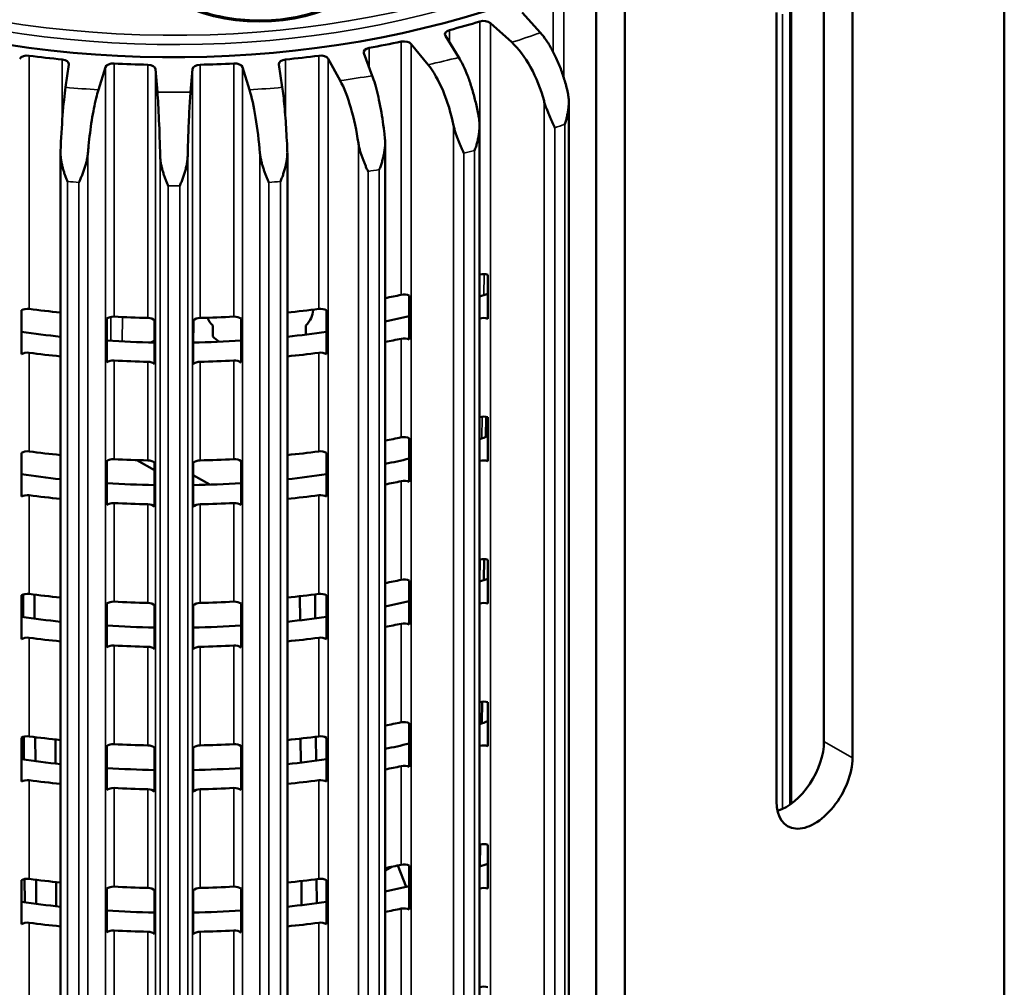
# Model space of a CAD drawing. Header units: millimetres. Extents: x 38 to 2514, y 38 to 1622.
# Tile 295 of 310: x 1676 to 1750, y 1299 to 1371. Entities that reach past the tile are written whole.
import ezdxf

# ---------------------------------------------------------------- set-up
doc = ezdxf.new("R2010")
doc.units = ezdxf.units.MM
doc.header["$LTSCALE"] = 7.692308
doc.layers.add('Visible (ISO)', color=7, linetype='Continuous', lineweight=50)
doc.layers.add('Visible Narrow (ISO)', color=7, linetype='Continuous', lineweight=35)

msp = doc.modelspace()

# ---------------------------------------------------------------- linework, layer by layer
at = {"layer": 'Visible (ISO)'}
for p, q in [((1749.7049, 1421.5106), (1749.7049, 1278.6237)), ((1719.2993, 1406.4054), (1719.2993, 1263.5185)), ((1721.4207, 1405.1807), (1721.4207, 1262.2938)), ((1736.2699, 1317.4073), (1736.2699, 1376.195)), ((1738.3912, 1316.1825), (1738.3912, 1374.9703)), ((1733.8337, 1373.0522), (1733.8337, 1312.7663)), ((1715.1448, 1370.1914), (1713.7893, 1371.7071)), ((1732.7344, 1371.7043), (1732.7344, 1312.9165)), ((1711.4094, 1370.9138), (1713.0052, 1369.4782)), ((1709.0591, 1368.3547), (1708.0578, 1369.9595)), ((1705.5189, 1369.3524), (1706.7765, 1367.8088)), ((1702.6101, 1366.9923), (1701.9803, 1368.6588)), ((1680.0055, 1367.8273), (1679.7578, 1366.1275)), ((1682.2073, 1365.9413), (1682.7301, 1367.6202)), ((1692.9361, 1367.6202), (1693.4588, 1365.9413)), ((1695.9084, 1366.1275), (1695.6607, 1367.8273)), ((1699.3258, 1368.2482), (1700.2237, 1366.6231)), ((1686.459, 1367.4791), (1686.5977, 1365.7752)), ((1689.0684, 1365.7752), (1689.2071, 1367.4791)), ((1717.2522, 1365.0214), (1717.2522, 1270.3133)), ((1710.6018, 1363.2473), (1710.6018, 1239.591)), ((1703.5721, 1361.9663), (1703.5721, 1238.1792)), ((1679.3828, 1361.2334), (1679.3828, 1237.3093)), ((1696.2834, 1361.2373), (1696.2834, 1237.3093)), ((1688.697, 1359.9982), (1688.697, 1359.9981)), ((1711.2222, 1352.1595), (1711.2222, 1348.8935)), ((1711.2112, 1350.7425), (1711.2222, 1351.5556)), ((1705.3575, 1350.6112), (1705.3575, 1347.3452)), ((1676.4733, 1346.2522), (1676.4733, 1349.5182)), ((1698.197, 1349.5655), (1698.197, 1349.5364)), ((1699.1929, 1349.5182), (1699.1929, 1346.2522)), ((1682.8322, 1345.6331), (1682.8322, 1348.8991)), ((1686.3894, 1348.7645), (1686.3894, 1345.4985)), ((1689.2768, 1345.4985), (1689.2768, 1348.7645)), ((1689.2805, 1348.7684), (1689.5177, 1348.9054)), ((1689.2975, 1348.7783), (1689.2975, 1348.0667)), ((1692.8339, 1348.8991), (1692.8339, 1345.6331)), ((1690.7329, 1347.5652), (1690.7329, 1348.3817)), ((1697.6611, 1348.3817), (1697.6611, 1347.7094)), ((1711.066, 1340.0795), (1711.0864, 1341.5813)), ((1711.2222, 1341.545), (1711.2222, 1338.279)), ((1705.3575, 1339.9968), (1705.3575, 1336.7308)), ((1676.4733, 1335.6378), (1676.4733, 1338.9037)), ((1682.8322, 1335.0187), (1682.8322, 1338.2846)), ((1686.3894, 1337.5991), (1685.0789, 1338.3558)), ((1692.8339, 1338.2846), (1692.8339, 1335.0187)), ((1699.1929, 1338.9037), (1699.1929, 1335.6378)), ((1686.3894, 1338.15), (1686.3894, 1334.884)), ((1689.2768, 1334.884), (1689.2768, 1338.15)), ((1690.5125, 1336.533), (1689.2768, 1337.2464)), ((1710.9208, 1329.4169), (1710.9421, 1330.9824)), ((1711.2222, 1330.9305), (1711.2222, 1327.6646)), ((1705.3575, 1329.3823), (1705.3575, 1326.1163)), ((1676.4733, 1325.0233), (1676.4733, 1328.2893)), ((1676.6032, 1326.6686), (1676.5943, 1328.3468)), ((1677.455, 1326.5511), (1677.4455, 1328.3396)), ((1697.2287, 1326.4277), (1697.2192, 1328.2204)), ((1698.3628, 1326.5713), (1698.3534, 1328.3563)), ((1699.1929, 1328.2893), (1699.1929, 1325.0233)), ((1682.8322, 1324.4042), (1682.8322, 1327.6702)), ((1686.3894, 1327.5356), (1686.3894, 1324.2696)), ((1689.2768, 1324.2696), (1689.2768, 1327.5356)), ((1692.8339, 1327.6702), (1692.8339, 1324.4042)), ((1710.7756, 1318.7547), (1710.7975, 1320.3631)), ((1711.2222, 1320.3161), (1711.2222, 1317.0501)), ((1705.3575, 1318.7679), (1705.3575, 1315.5019)), ((1676.4733, 1314.4089), (1676.4733, 1317.6748)), ((1676.6596, 1316.0461), (1676.6506, 1317.7503)), ((1677.5114, 1315.9293), (1677.5019, 1317.7181)), ((1698.4191, 1315.9645), (1698.4097, 1317.749)), ((1699.1929, 1317.6748), (1699.1929, 1314.4089)), ((1678.9988, 1317.5457), (1679.0083, 1315.7474)), ((1682.8322, 1313.7897), (1682.8322, 1317.0557)), ((1686.3894, 1316.9211), (1686.3894, 1313.6551)), ((1689.2768, 1313.6551), (1689.2768, 1316.9211)), ((1692.8339, 1317.0557), (1692.8339, 1313.7897)), ((1697.285, 1315.82), (1697.2755, 1317.6124)), ((1710.6305, 1308.0929), (1710.6526, 1309.7222)), ((1711.2222, 1309.7016), (1711.2222, 1306.4356)), ((1705.1427, 1306.5745), (1704.52, 1308.1587)), ((1705.3575, 1308.1534), (1705.3575, 1304.8874)), ((1704.0392, 1308.0598), (1703.5721, 1307.7868)), ((1676.4733, 1303.7944), (1676.4733, 1307.0604)), ((1676.716, 1305.4236), (1676.7068, 1307.1496)), ((1677.5677, 1305.3074), (1677.5582, 1307.0966)), ((1679.0552, 1306.9253), (1679.0647, 1305.1267)), ((1697.3413, 1305.2123), (1697.3318, 1307.0043)), ((1698.4754, 1305.3576), (1698.4659, 1307.1418)), ((1699.1929, 1307.0604), (1699.1929, 1303.7944)), ((1682.8322, 1303.1753), (1682.8322, 1306.4413)), ((1686.3894, 1306.3067), (1686.3894, 1303.0407)), ((1689.2768, 1303.0407), (1689.2768, 1306.3067)), ((1692.8339, 1306.4413), (1692.8339, 1303.1753))]:
    msp.add_line(p, q, dxfattribs=at)
for centre, major_axis, ratio, start_param, end_param in [((1687.8331, 1396.0767), (-48, 0), 0.5773503, 5.2095771, 8.5688883), ((1687.8331, 1396.0767), (49, 0), 0.5773503, 5.1448843, 5.1961916), ((1710.9045, 1370.7267), (0.6, 0), 0.5773503, 0.5705605, 2.0545989), ((1708.6223, 1370.0769), (-0.6, 0), 0.5773503, 5.1448843, 6.6289226), ((1702.5665, 1368.7327), (-0.6, 0), 0.5773503, 5.0139846, 6.4980229), ((1687.8331, 1396.0767), (49, 0), 0.5773503, 5.0139846, 5.0652919), ((1704.976, 1369.2049), (0.6, 0), 0.5773503, 0.4396608, 1.9236992), ((1713.0038, 1365.3944), (-1.7447, 4.6925), 0.4413756, 4.4911469, 5.5826327), ((1676.9119, 1368.1429), (-0.6, 0), 0.5773503, 4.4903858, 5.9744242), ((1687.8331, 1396.0767), (49, 0), 0.5773503, 4.4903858, 4.5416931), ((1687.8331, 1396.0767), (49, 0), 0.5773503, 4.8830849, 4.9343922), ((1698.7542, 1368.1429), (0.6, 0), 0.5773503, 0.3087611, 1.7927995), ((1679.4076, 1367.8563), (0.6, 0), 0.5773503, 6.1992474, 7.6832858), ((1683.3206, 1367.5589), (-0.6, 0), 0.5773503, 4.6212855, 6.1053239), ((1687.8331, 1396.0767), (49, 0), 0.5773503, 4.6212855, 4.6725928), ((1685.8597, 1367.4628), (0.6, 0), 0.5773503, 0.0469617, 1.5310001), ((1689.8064, 1367.4628), (-0.6, 0), 0.5773503, 4.7521852, 6.2362236), ((1687.8331, 1396.0767), (49, 0), 0.5773503, 4.7521852, 4.8034925), ((1692.3456, 1367.5589), (0.6, 0), 0.5773503, 0.1778614, 1.6618998), ((1696.2585, 1367.8563), (-0.6, 0), 0.5773503, 4.8830849, 6.3671233), ((1706.7754, 1363.7251), (-1.3158, 4.83), 0.3478785, 4.5268676, 5.6183533), ((1679.758, 1362.0439), (0.2435, 4.9996), 0.0685395, 0.6183485, 1.7098343), ((1700.2229, 1362.5394), (-0.9091, 4.9225), 0.2483898, 4.5518573, 5.6433431), ((1686.5976, 1361.6916), (-0.1361, 5.0037), 0.0383732, 4.5745018, 5.6659876), ((1693.4584, 1361.8577), (-0.5181, 4.9787), 0.1446257, 4.5674601, 5.6589459), ((1687.8331, 1377.2156), (49, 0), 0.5773503, 5.1956492, 5.1961916), ((1710.9045, 1351.8656), (0.6, 0), 0.5773503, 1.0126474, 2.0545989), ((1687.8331, 1377.2156), (49, 0), 0.5773503, 5.0393904, 5.0652919), ((1704.976, 1350.3438), (0.6, 0), 0.5773503, 0.8817477, 1.9236992), ((1687.8331, 1373.9497), (-46.5, 0), 0.5773503, 2.0824854, 2.0978539), ((1676.9119, 1349.2819), (-0.6, 0), 0.5773503, 4.4903858, 5.5323373), ((1687.8331, 1377.2156), (49, 0), 0.5773503, 4.4903858, 4.5390679), ((1687.8331, 1377.2156), (49, 0), 0.5773503, 4.8857101, 4.9343922), ((1694.197, 1349.5364), (4, 0), 0.5773503, 5.7595865, 6.2831853), ((1698.7542, 1349.2819), (0.6, 0), 0.5773503, 0.750848, 1.7927995), ((1683.3206, 1348.6978), (-0.6, 0), 0.5773503, 4.6212855, 5.663237), ((1687.8331, 1377.2156), (49, 0), 0.5773503, 4.6212855, 4.6725928), ((1685.8597, 1348.6017), (0.6, 0), 0.5773503, 0.4890486, 1.5310001), ((1689.8064, 1348.6017), (-0.6, 0), 0.5773503, 4.7521852, 5.7941367), ((1687.8331, 1377.2156), (49, 0), 0.5773503, 4.7521852, 4.8034925), ((1694.197, 1349.5364), (-4, 0), 0.5773503, 0.251356, 0.5235988), ((1692.3456, 1348.6978), (0.6, 0), 0.5773503, 0.6199483, 1.6618998), ((1687.8331, 1373.9497), (-46.5, 0), 0.5773503, 1.9160909, 1.9572098), ((1687.8331, 1373.9497), (49, 0), 0.5773503, 5.1956492, 5.1961916), ((1710.9045, 1348.5996), (0.6, 0), 0.5773503, 1.0126474, 2.0545989), ((1687.8331, 1373.9497), (-46.5, 0), 0.5773503, 1.3240019, 1.3880545), ((1684.2975, 1348.0667), (5, 0), 0.5773503, 6.1920181, 6.2831853), ((1687.8331, 1373.9497), (-46.5, 0), 0.5773503, 1.7535381, 1.8175907), ((1687.8331, 1373.9497), (-46.5, 0), 0.5773503, 1.4630432, 1.539744), ((1687.8331, 1373.9497), (-46.5, 0), 0.5773503, 1.6018487, 1.6785495), ((1694.197, 1348.7199), (4, 0), 0.5773503, 3.6651914, 3.8747704), ((1687.8331, 1373.9497), (49, 0), 0.5773503, 5.0393904, 5.0652919), ((1704.976, 1347.0779), (0.6, 0), 0.5773503, 0.8817477, 1.9236992), ((1676.9119, 1346.0159), (-0.6, 0), 0.5773503, 4.4903858, 5.5323373), ((1687.8331, 1373.9497), (49, 0), 0.5773503, 4.4903858, 4.5390679), ((1687.8331, 1373.9497), (49, 0), 0.5773503, 4.8857101, 4.9343922), ((1698.7542, 1346.0159), (0.6, 0), 0.5773503, 0.750848, 1.7927995), ((1683.3206, 1345.4318), (-0.6, 0), 0.5773503, 4.6212855, 5.663237), ((1687.8331, 1373.9497), (49, 0), 0.5773503, 4.6212855, 4.6725928), ((1685.8597, 1345.3358), (0.6, 0), 0.5773503, 0.4890486, 1.5310001), ((1689.8064, 1345.3358), (-0.6, 0), 0.5773503, 4.7521852, 5.7941367), ((1687.8331, 1373.9497), (49, 0), 0.5773503, 4.7521852, 4.8034925), ((1692.3456, 1345.4318), (0.6, 0), 0.5773503, 0.6199483, 1.6618998), ((1687.8331, 1366.6012), (49, 0), 0.5773503, 5.1956492, 5.1961916), ((1710.9045, 1341.2512), (0.6, 0), 0.5773503, 1.0126474, 2.0545989), ((1687.8331, 1366.6012), (49, 0), 0.5773503, 5.0393904, 5.0652919), ((1704.976, 1339.7294), (0.6, 0), 0.5773503, 0.8817477, 1.9236992), ((1687.8331, 1363.3352), (46.5, 0), 0.5773503, 5.2240781, 5.2394465), ((1676.9119, 1338.6674), (-0.6, 0), 0.5773503, 4.4903858, 5.5323373), ((1687.8331, 1366.6012), (49, 0), 0.5773503, 4.4903858, 4.5390679), ((1687.8331, 1366.6012), (49, 0), 0.5773503, 4.8857101, 4.9343922), ((1698.7542, 1338.6674), (0.6, 0), 0.5773503, 0.750848, 1.7927995), ((1683.3206, 1338.0834), (-0.6, 0), 0.5773503, 4.6212855, 5.663237), ((1687.8331, 1366.6012), (49, 0), 0.5773503, 4.6212855, 4.6725928), ((1685.8597, 1337.9873), (0.6, 0), 0.5773503, 0.4890486, 1.5310001), ((1689.8064, 1337.9873), (-0.6, 0), 0.5773503, 4.7521852, 5.7941367), ((1687.8331, 1366.6012), (49, 0), 0.5773503, 4.7521852, 4.8034925), ((1692.3456, 1338.0834), (0.6, 0), 0.5773503, 0.6199483, 1.6618998), ((1687.8331, 1363.3352), (46.5, 0), 0.5773503, 5.0576835, 5.0988024), ((1687.8331, 1363.3352), (49, 0), 0.5773503, 5.1956492, 5.1961916), ((1710.9045, 1337.9852), (0.6, 0), 0.5773503, 1.0126474, 2.0545989), ((1687.8331, 1363.3352), (46.5, 0), 0.5773503, 4.4655946, 4.5296472), ((1687.8331, 1363.3352), (46.5, 0), 0.5773503, 4.8951308, 4.9591834), ((1687.8331, 1363.3352), (49, 0), 0.5773503, 5.0393904, 5.0652919), ((1704.976, 1336.4634), (0.6, 0), 0.5773503, 0.8817477, 1.9236992), ((1687.8331, 1363.3352), (46.5, 0), 0.5773503, 4.6046358, 4.6813366), ((1687.8331, 1363.3352), (46.5, 0), 0.5773503, 4.7434413, 4.8201421), ((1676.9119, 1335.4014), (-0.6, 0), 0.5773503, 4.4903858, 5.5323373), ((1687.8331, 1363.3352), (49, 0), 0.5773503, 4.4903858, 4.5390679), ((1687.8331, 1363.3352), (49, 0), 0.5773503, 4.8857101, 4.9343922), ((1698.7542, 1335.4014), (0.6, 0), 0.5773503, 0.750848, 1.7927995), ((1683.3206, 1334.8174), (-0.6, 0), 0.5773503, 4.6212855, 5.663237), ((1687.8331, 1363.3352), (49, 0), 0.5773503, 4.6212855, 4.6725928), ((1685.8597, 1334.7213), (0.6, 0), 0.5773503, 0.4890486, 1.5310001), ((1689.8064, 1334.7213), (-0.6, 0), 0.5773503, 4.7521852, 5.7941367), ((1687.8331, 1363.3352), (49, 0), 0.5773503, 4.7521852, 4.8034925), ((1692.3456, 1334.8174), (0.6, 0), 0.5773503, 0.6199483, 1.6618998), ((1687.8331, 1355.9867), (49, 0), 0.5773503, 5.1956492, 5.1961916), ((1710.9045, 1330.6367), (0.6, 0), 0.5773503, 1.0126474, 2.0545989), ((1687.8331, 1355.9867), (49, 0), 0.5773503, 5.0393904, 5.0652919), ((1704.976, 1329.1149), (0.6, 0), 0.5773503, 0.8817477, 1.9236992), ((1687.8331, 1352.7207), (46.5, 0), 0.5773503, 5.2240781, 5.2394465), ((1676.9119, 1328.053), (-0.6, 0), 0.5773503, 4.4903858, 5.5323373), ((1687.8331, 1355.9867), (49, 0), 0.5773503, 4.4903858, 4.5390679), ((1687.8331, 1355.9867), (49, 0), 0.5773503, 4.8857101, 4.9343922), ((1698.7542, 1328.053), (0.6, 0), 0.5773503, 0.750848, 1.7927995), ((1683.3206, 1327.4689), (-0.6, 0), 0.5773503, 4.6212855, 5.663237), ((1687.8331, 1355.9867), (49, 0), 0.5773503, 4.6212855, 4.6725928), ((1685.8597, 1327.3728), (0.6, 0), 0.5773503, 0.4890486, 1.5310001), ((1689.8064, 1327.3728), (-0.6, 0), 0.5773503, 4.7521852, 5.7941367), ((1687.8331, 1355.9867), (49, 0), 0.5773503, 4.7521852, 4.8034925), ((1692.3456, 1327.4689), (0.6, 0), 0.5773503, 0.6199483, 1.6618998), ((1687.8331, 1352.7207), (46.5, 0), 0.5773503, 5.0576835, 5.0988024), ((1687.8331, 1352.7207), (49, 0), 0.5773503, 5.1956492, 5.1961916), ((1710.9045, 1327.3707), (0.6, 0), 0.5773503, 1.0126474, 2.0545989), ((1687.8331, 1352.7207), (46.5, 0), 0.5773503, 4.4655946, 4.5296472), ((1687.8331, 1352.7207), (46.5, 0), 0.5773503, 4.8951308, 4.9591834), ((1687.8331, 1352.7207), (46.5, 0), 0.5773503, 4.6046358, 4.6813366), ((1687.8331, 1352.7207), (46.5, 0), 0.5773503, 4.7434413, 4.8201421), ((1687.8331, 1352.7207), (49, 0), 0.5773503, 5.0393904, 5.0652919), ((1704.976, 1325.849), (0.6, 0), 0.5773503, 0.8817477, 1.9236992), ((1676.9119, 1324.787), (-0.6, 0), 0.5773503, 4.4903858, 5.5323373), ((1687.8331, 1352.7207), (49, 0), 0.5773503, 4.4903858, 4.5390679), ((1687.8331, 1352.7207), (49, 0), 0.5773503, 4.8857101, 4.9343922), ((1698.7542, 1324.787), (0.6, 0), 0.5773503, 0.750848, 1.7927995), ((1683.3206, 1324.2029), (-0.6, 0), 0.5773503, 4.6212855, 5.663237), ((1687.8331, 1352.7207), (49, 0), 0.5773503, 4.6212855, 4.6725928), ((1685.8597, 1324.1068), (0.6, 0), 0.5773503, 0.4890486, 1.5310001), ((1689.8064, 1324.1068), (-0.6, 0), 0.5773503, 4.7521852, 5.7941367), ((1687.8331, 1352.7207), (49, 0), 0.5773503, 4.7521852, 4.8034925), ((1692.3456, 1324.2029), (0.6, 0), 0.5773503, 0.6199483, 1.6618998), ((1687.8331, 1345.3723), (49, 0), 0.5773503, 5.1956492, 5.1961916), ((1710.9045, 1320.0223), (0.6, 0), 0.5773503, 1.0126474, 2.0545989), ((1687.8331, 1345.3723), (49, 0), 0.5773503, 5.0393904, 5.0652919), ((1704.976, 1318.5005), (0.6, 0), 0.5773503, 0.8817477, 1.9236992), ((1687.8331, 1342.1063), (46.5, 0), 0.5773503, 5.2240781, 5.2394465), ((1676.9119, 1317.4385), (-0.6, 0), 0.5773503, 4.4903858, 5.5323373), ((1687.8331, 1345.3723), (49, 0), 0.5773503, 4.4903858, 4.5390679), ((1687.8331, 1345.3723), (49, 0), 0.5773503, 4.8857101, 4.9343922), ((1698.7542, 1317.4385), (0.6, 0), 0.5773503, 0.750848, 1.7927995), ((1683.3206, 1316.8545), (-0.6, 0), 0.5773503, 4.6212855, 5.663237), ((1687.8331, 1345.3723), (49, 0), 0.5773503, 4.6212855, 4.6725928), ((1685.8597, 1316.7584), (0.6, 0), 0.5773503, 0.4890486, 1.5310001), ((1689.8064, 1316.7584), (-0.6, 0), 0.5773503, 4.7521852, 5.7941367), ((1687.8331, 1345.3723), (49, 0), 0.5773503, 4.7521852, 4.8034925), ((1692.3456, 1316.8545), (0.6, 0), 0.5773503, 0.6199483, 1.6618998), ((1687.8331, 1342.1063), (46.5, 0), 0.5773503, 5.0576835, 5.0988024), ((1687.8331, 1342.1063), (49, 0), 0.5773503, 5.1956492, 5.1961916), ((1710.9045, 1316.7563), (0.6, 0), 0.5773503, 1.0126474, 2.0545989), ((1733.4415, 1315.7743), (-2, -3.4641), 0.5773503, 0.5589899, 2.3561945), ((1735.5628, 1314.5495), (-2, -3.4641), 0.5773503, 5.4977871, 8.6393798), ((1687.8331, 1342.1063), (46.5, 0), 0.5773503, 4.4655946, 4.5296472), ((1687.8331, 1342.1063), (46.5, 0), 0.5773503, 4.8951308, 4.9591834), ((1687.8331, 1342.1063), (49, 0), 0.5773503, 5.0393904, 5.0652919), ((1704.976, 1315.2345), (0.6, 0), 0.5773503, 0.8817477, 1.9236992), ((1687.8331, 1342.1063), (46.5, 0), 0.5773503, 4.6046358, 4.6813366), ((1687.8331, 1342.1063), (46.5, 0), 0.5773503, 4.7434413, 4.8201421), ((1676.9119, 1314.1725), (-0.6, 0), 0.5773503, 4.4903858, 5.5323373), ((1687.8331, 1342.1063), (49, 0), 0.5773503, 4.4903858, 4.5390679), ((1687.8331, 1342.1063), (49, 0), 0.5773503, 4.8857101, 4.9343922), ((1698.7542, 1314.1725), (0.6, 0), 0.5773503, 0.750848, 1.7927995), ((1683.3206, 1313.5885), (-0.6, 0), 0.5773503, 4.6212855, 5.663237), ((1687.8331, 1342.1063), (49, 0), 0.5773503, 4.6212855, 4.6725928), ((1685.8597, 1313.4924), (0.6, 0), 0.5773503, 0.4890486, 1.5310001), ((1689.8064, 1313.4924), (-0.6, 0), 0.5773503, 4.7521852, 5.7941367), ((1687.8331, 1342.1063), (49, 0), 0.5773503, 4.7521852, 4.8034925), ((1692.3456, 1313.5885), (0.6, 0), 0.5773503, 0.6199483, 1.6618998), ((1687.8331, 1334.7578), (49, 0), 0.5773503, 5.1956492, 5.1961916), ((1710.9045, 1309.4078), (0.6, 0), 0.5773503, 1.0126474, 2.0545989), ((1687.8331, 1334.7578), (49, 0), 0.5773503, 5.0393904, 5.0652919), ((1704.976, 1307.886), (0.6, 0), 0.5773503, 0.8817477, 1.9236992), ((1687.8331, 1331.4918), (46.5, 0), 0.5773503, 5.2240781, 5.2394465), ((1676.9119, 1306.824), (-0.6, 0), 0.5773503, 4.4903858, 5.5323373), ((1687.8331, 1334.7578), (49, 0), 0.5773503, 4.4903858, 4.5390679), ((1687.8331, 1334.7578), (49, 0), 0.5773503, 4.8857101, 4.9343922), ((1698.7542, 1306.824), (0.6, 0), 0.5773503, 0.750848, 1.7927995), ((1687.8331, 1331.4918), (46.5, 0), 0.5773503, 5.0576835, 5.0988024), ((1683.3206, 1306.24), (-0.6, 0), 0.5773503, 4.6212855, 5.663237), ((1687.8331, 1334.7578), (49, 0), 0.5773503, 4.6212855, 4.6725928), ((1685.8597, 1306.1439), (0.6, 0), 0.5773503, 0.4890486, 1.5310001), ((1689.8064, 1306.1439), (-0.6, 0), 0.5773503, 4.7521852, 5.7941367), ((1687.8331, 1334.7578), (49, 0), 0.5773503, 4.7521852, 4.8034925), ((1692.3456, 1306.24), (0.6, 0), 0.5773503, 0.6199483, 1.6618998), ((1687.8331, 1331.4918), (49, 0), 0.5773503, 5.1956492, 5.1961916), ((1710.9045, 1306.1418), (0.6, 0), 0.5773503, 1.0126474, 2.0545989), ((1687.8331, 1331.4918), (46.5, 0), 0.5773503, 4.4655946, 4.5296472), ((1687.8331, 1331.4918), (46.5, 0), 0.5773503, 4.8951308, 4.9591834), ((1687.8331, 1331.4918), (46.5, 0), 0.5773503, 4.6046358, 4.6813366), ((1687.8331, 1331.4918), (46.5, 0), 0.5773503, 4.7434413, 4.8201421), ((1687.8331, 1331.4918), (49, 0), 0.5773503, 5.0393904, 5.0652919), ((1704.976, 1304.62), (0.6, 0), 0.5773503, 0.8817477, 1.9236992), ((1676.9119, 1303.5581), (-0.6, 0), 0.5773503, 4.4903858, 5.5323373), ((1687.8331, 1331.4918), (49, 0), 0.5773503, 4.4903858, 4.5390679), ((1687.8331, 1331.4918), (49, 0), 0.5773503, 4.8857101, 4.9343922), ((1698.7542, 1303.5581), (0.6, 0), 0.5773503, 0.750848, 1.7927995), ((1683.3206, 1302.974), (-0.6, 0), 0.5773503, 4.6212855, 5.663237), ((1687.8331, 1331.4918), (49, 0), 0.5773503, 4.6212855, 4.6725928), ((1685.8597, 1302.8779), (0.6, 0), 0.5773503, 0.4890486, 1.5310001), ((1689.8064, 1302.8779), (-0.6, 0), 0.5773503, 4.7521852, 5.7941367), ((1687.8331, 1331.4918), (49, 0), 0.5773503, 4.7521852, 4.8034925), ((1692.3456, 1302.974), (0.6, 0), 0.5773503, 0.6199483, 1.6618998), ((1687.8331, 1324.1434), (49, 0), 0.5773503, 5.1956492, 5.1961916), ((1710.9045, 1298.7933), (0.6, 0), 0.5773503, 1.0126474, 2.0545989)]:
    msp.add_ellipse(centre, major_axis=major_axis, ratio=ratio, start_param=start_param, end_param=end_param, dxfattribs=at)
for points, knots in [([(1685.9303, 1375.5866), (1685.9467, 1375.0759), (1686.1239, 1374.5598), (1686.7872, 1373.6112), (1687.2358, 1373.1796), (1688.3526, 1372.4233), (1689.0106, 1372.0956), (1690.4836, 1371.5684), (1691.2986, 1371.3694), (1693.0043, 1371.1241), (1693.8952, 1371.0787), (1695.658, 1371.1484), (1696.5297, 1371.2636), (1698.1598, 1371.6408), (1698.9183, 1371.9023), (1700.2424, 1372.5371), (1700.8085, 1372.9097), (1701.7019, 1373.7184), (1702.0267, 1374.1535), (1702.3748, 1374.9221), (1702.4532, 1375.2548), (1702.4638, 1375.5866)], [3.16011, 3.16011, 3.16011, 3.16011, 3.5252418, 3.5252418, 3.8475593, 3.8475593, 4.1575037, 4.1575037, 4.4683009, 4.4683009, 4.7807277, 4.7807277, 5.0935534, 5.0935534, 5.4053768, 5.4053768, 5.7153912, 5.7153912, 6.0274855, 6.0274855, 6.264668, 6.264668, 6.264668, 6.264668]), ([(1715.1448, 1370.1914), (1715.2868, 1370.0326), (1715.4419, 1369.8343), (1715.7457, 1369.3873), (1715.8943, 1369.1386), (1716.1566, 1368.6523), (1716.2944, 1368.3699), (1716.5516, 1367.7769), (1716.6711, 1367.4661), (1716.8716, 1366.8855), (1716.9712, 1366.5621), (1717.1041, 1366.0599), (1717.1471, 1365.8817), (1717.1854, 1365.7086)], [-0.74133438, -0.74133438, -0.74133438, -0.74133438, -0.64848029, -0.64848029, -0.5556262, -0.5556262, -0.46290193, -0.46290193, -0.37017765, -0.37017765, -0.27758415, -0.27758415, -0.22681307, -0.22681307, -0.22681307, -0.22681307]), ([(1709.0591, 1368.3547), (1709.164, 1368.1865), (1709.2785, 1367.978), (1709.5029, 1367.5111), (1709.6127, 1367.2526), (1709.8064, 1366.749), (1709.9082, 1366.4576), (1710.0982, 1365.8476), (1710.1864, 1365.529), (1710.3346, 1364.9351), (1710.4081, 1364.6052), (1710.5063, 1364.0942), (1710.538, 1363.9132), (1710.5663, 1363.7376)], [-0.74133438, -0.74133438, -0.74133438, -0.74133438, -0.64848029, -0.64848029, -0.5556262, -0.5556262, -0.46290193, -0.46290193, -0.37017765, -0.37017765, -0.27758415, -0.27758415, -0.22681307, -0.22681307, -0.22681307, -0.22681307]), ([(1702.6101, 1366.9923), (1702.6761, 1366.8177), (1702.7482, 1366.6021), (1702.8893, 1366.1213), (1702.9584, 1365.856), (1703.0803, 1365.3405), (1703.1443, 1365.0428), (1703.2638, 1364.4211), (1703.3193, 1364.0971), (1703.4125, 1363.4941), (1703.4588, 1363.1596), (1703.5206, 1362.6426), (1703.5405, 1362.4596), (1703.5583, 1362.2823)], [-0.74133438, -0.74133438, -0.74133438, -0.74133438, -0.64848029, -0.64848029, -0.5556262, -0.5556262, -0.46290193, -0.46290193, -0.37017765, -0.37017765, -0.27758415, -0.27758415, -0.22681307, -0.22681307, -0.22681307, -0.22681307]), ([(1695.9084, 1366.1275), (1695.9343, 1365.9494), (1695.9626, 1365.73), (1696.0182, 1365.2418), (1696.0453, 1364.9729), (1696.0932, 1364.451), (1696.1184, 1364.1499), (1696.1654, 1363.5219), (1696.1873, 1363.1949), (1696.2239, 1362.587), (1696.2421, 1362.2501), (1696.2664, 1361.7298), (1696.2742, 1361.5458), (1696.2812, 1361.3675)], [-0.74133438, -0.74133438, -0.74133438, -0.74133438, -0.64848029, -0.64848029, -0.5556262, -0.5556262, -0.46290193, -0.46290193, -0.37017765, -0.37017765, -0.27758415, -0.27758415, -0.22681307, -0.22681307, -0.22681307, -0.22681307]), ([(1682.2073, 1365.9413), (1682.1526, 1365.7654), (1682.0928, 1365.5484), (1681.9756, 1365.0649), (1681.9183, 1364.7983), (1681.8172, 1364.2804), (1681.764, 1363.9814), (1681.6648, 1363.3574), (1681.6188, 1363.0323), (1681.5414, 1362.4275), (1681.503, 1362.0921), (1681.4518, 1361.5738), (1681.4352, 1361.3905), (1681.4204, 1361.2128)], [-0.74133438, -0.74133438, -0.74133438, -0.74133438, -0.64848029, -0.64848029, -0.5556262, -0.5556262, -0.46290193, -0.46290193, -0.37017765, -0.37017765, -0.27758415, -0.27758415, -0.22681307, -0.22681307, -0.22681307, -0.22681307]), ([(1689.0684, 1365.7752), (1689.0539, 1365.5967), (1689.038, 1365.3768), (1689.0069, 1364.8876), (1688.9917, 1364.6183), (1688.9649, 1364.0956), (1688.9508, 1363.7941), (1688.9245, 1363.1652), (1688.9122, 1362.8379), (1688.8917, 1362.2295), (1688.8815, 1361.8922), (1688.8679, 1361.3715), (1688.8635, 1361.1874), (1688.8596, 1361.009)], [-0.74133438, -0.74133438, -0.74133438, -0.74133438, -0.64848029, -0.64848029, -0.5556262, -0.5556262, -0.46290193, -0.46290193, -0.37017765, -0.37017765, -0.27758415, -0.27758415, -0.22681307, -0.22681307, -0.22681307, -0.22681307])]:
    msp.add_open_spline(points, degree=3, knots=knots, dxfattribs=at)
for points in [[(1717.1854, 1365.7086), (1717.2134, 1365.5816), (1717.2477, 1365.3302), (1717.2566, 1364.9761), (1717.2359, 1364.6349), (1717.1931, 1364.3062), (1717.1298, 1363.9857), (1717.0602, 1363.6747), (1716.9887, 1363.4704), (1716.9561, 1363.3697)], [(1716.2084, 1363.1204), (1716.1794, 1363.1888), (1716.1066, 1363.3203), (1716.0205, 1363.5432), (1715.9182, 1363.7684), (1715.8153, 1364.004), (1715.7108, 1364.2485), (1715.606, 1364.5088), (1715.503, 1364.7904), (1715.4369, 1365.0034), (1715.4074, 1365.116)], [(1709.4379, 1361.2291), (1709.4071, 1361.2998), (1709.3305, 1361.4368), (1709.2424, 1361.6664), (1709.1396, 1361.8994), (1709.0386, 1362.1427), (1708.9384, 1362.3949), (1708.8409, 1362.6629), (1708.7484, 1362.9519), (1708.6928, 1363.1694), (1708.6695, 1363.284)], [(1710.5663, 1363.7376), (1710.587, 1363.6087), (1710.6072, 1363.3553), (1710.5974, 1363.0012), (1710.5601, 1362.6622), (1710.503, 1362.3373), (1710.4273, 1362.022), (1710.3481, 1361.7167), (1710.2705, 1361.518), (1710.2356, 1361.4199)], [(1702.2978, 1359.8642), (1702.2656, 1359.9372), (1702.1866, 1360.0802), (1702.098, 1360.3164), (1701.9964, 1360.5571), (1701.8991, 1360.808), (1701.8049, 1361.0675), (1701.7163, 1361.3426), (1701.6361, 1361.6381), (1701.5918, 1361.8594), (1701.5752, 1361.9755)], [(1703.5583, 1362.2823), (1703.5713, 1362.1521), (1703.577, 1361.8977), (1703.5487, 1361.5451), (1703.4955, 1361.2095), (1703.425, 1360.8894), (1703.3381, 1360.5803), (1703.2508, 1360.2813), (1703.1683, 1360.0887), (1703.1318, 1359.9932)], [(1679.9, 1359.1141), (1679.8673, 1359.1946), (1679.7892, 1359.3556), (1679.708, 1359.6113), (1679.6204, 1359.8737), (1679.5435, 1360.1446), (1679.4767, 1360.4226), (1679.4229, 1360.714), (1679.3867, 1361.0229), (1679.3803, 1361.2501), (1679.3849, 1361.3675)], [(1681.4204, 1361.2128), (1681.4096, 1361.0824), (1681.3721, 1360.8316), (1681.2924, 1360.4914), (1681.1978, 1360.1728), (1681.0953, 1359.8726), (1680.9846, 1359.5862), (1680.8823, 1359.3089), (1680.7939, 1359.1359), (1680.756, 1359.049)], [(1687.4014, 1358.7975), (1687.3683, 1358.8755), (1687.2885, 1359.0306), (1687.2034, 1359.28), (1687.1095, 1359.5356), (1687.0243, 1359.8003), (1686.947, 1360.0729), (1686.8804, 1360.3597), (1686.8285, 1360.6653), (1686.8091, 1360.8914), (1686.8065, 1361.009)], [(1688.8596, 1361.009), (1688.8568, 1360.8781), (1688.8333, 1360.625), (1688.7697, 1360.2794), (1688.6876, 1359.9541), (1688.5943, 1359.6464), (1688.4898, 1359.3519), (1688.3908, 1359.067), (1688.3029, 1358.8873), (1688.2648, 1358.7975)], [(1694.9101, 1359.049), (1694.8772, 1359.1245), (1694.7971, 1359.2735), (1694.7095, 1359.5164), (1694.6109, 1359.7647), (1694.5189, 1360.0227), (1694.4324, 1360.2891), (1694.3541, 1360.5704), (1694.2875, 1360.8715), (1694.2554, 1361.0957), (1694.2457, 1361.2128)], [(1696.2812, 1361.3675), (1696.2864, 1361.2367), (1696.2774, 1360.9824), (1696.2311, 1360.6326), (1696.1628, 1360.3016), (1696.0802, 1359.9873), (1695.9837, 1359.6851), (1695.8897, 1359.393), (1695.8038, 1359.2067), (1695.7661, 1359.1141)]]:
    msp.add_open_spline(points, degree=3, dxfattribs=at)
at = {"layer": 'Visible Narrow (ISO)'}
for p, q in [((1716.0921, 1372.9652), (1716.0921, 1368.7697)), ((1716.8965, 1372.9058), (1716.8965, 1366.7948)), ((1733.712, 1371.9833), (1733.7122, 1312.6796)), ((1733.1864, 1371.5878), (1733.1866, 1312.3744)), ((1710.6254, 1371.0333), (1710.6254, 1352.1723)), ((1711.4094, 1370.9138), (1711.4094, 1244.6834)), ((1708.3708, 1369.4578), (1708.3708, 1370.3914)), ((1702.3882, 1367.5794), (1702.3882, 1369.0635)), ((1704.7686, 1369.53), (1704.7686, 1350.6689)), ((1705.5189, 1369.3524), (1705.5189, 1243.122)), ((1677.0441, 1349.6198), (1677.0441, 1368.4808)), ((1698.6221, 1368.4808), (1698.6221, 1349.6198)), ((1679.5095, 1368.1977), (1679.5095, 1363.6352)), ((1682.7301, 1241.3898), (1682.7301, 1367.6202)), ((1683.3752, 1349.0428), (1683.3752, 1367.9039)), ((1685.8836, 1367.809), (1685.8836, 1348.9479)), ((1689.7826, 1348.9479), (1689.7826, 1367.809)), ((1692.291, 1367.9039), (1692.291, 1349.0428)), ((1692.9361, 1367.6202), (1692.9361, 1241.3898)), ((1696.1566, 1363.6351), (1696.1566, 1368.1977)), ((1699.3258, 1368.2482), (1699.3258, 1242.0178)), ((1686.459, 1367.4791), (1686.459, 1241.2487)), ((1689.2071, 1241.2487), (1689.2071, 1367.4791)), ((1715.4074, 1365.116), (1715.4074, 1241.0867)), ((1708.6695, 1363.284), (1708.6695, 1239.2548)), ((1716.0921, 1363.3653), (1716.0921, 1363.3651)), ((1716.2081, 1363.1207), (1716.2084, 1240.9725)), ((1716.8965, 1363.3506), (1716.8965, 1363.3495)), ((1716.9559, 1363.3699), (1716.9561, 1269.3011)), ((1701.5752, 1361.9755), (1701.5752, 1237.9463)), ((1681.4204, 1361.2128), (1681.4204, 1237.1836)), ((1686.8065, 1361.009), (1686.8065, 1236.9798)), ((1688.8596, 1361.009), (1688.8596, 1236.9798)), ((1694.2457, 1361.2128), (1694.2457, 1237.1836)), ((1709.4377, 1361.2294), (1709.4379, 1239.0812)), ((1710.2354, 1361.4201), (1710.2356, 1239.272)), ((1702.2976, 1359.8645), (1702.2978, 1237.7163)), ((1702.3882, 1359.8778), (1702.3882, 1359.8788)), ((1703.1316, 1359.9935), (1703.1318, 1237.8453)), ((1679.9001, 1359.1144), (1679.9, 1236.9662)), ((1680.7561, 1359.0493), (1680.756, 1236.9011)), ((1687.4014, 1358.7978), (1687.4014, 1236.6496)), ((1688.2648, 1358.7978), (1688.2648, 1236.6496)), ((1694.91, 1359.0493), (1694.9101, 1236.9011)), ((1695.7661, 1359.1144), (1695.7661, 1236.9662)), ((1710.9225, 1350.6464), (1710.9438, 1352.2113)), ((1683.14, 1349.0282), (1683.1262, 1347.2408)), ((1683.9882, 1349.0127), (1683.9742, 1347.1955)), ((1710.6254, 1348.9063), (1710.6254, 1341.5578)), ((1686.0984, 1347.1216), (1686.3894, 1347.2895)), ((1704.7686, 1347.4029), (1704.7686, 1340.0545)), ((1677.0441, 1339.0053), (1677.0441, 1346.3538)), ((1698.6221, 1346.3538), (1698.6221, 1339.0053)), ((1683.3752, 1338.4283), (1683.3752, 1345.7768)), ((1685.8836, 1345.6819), (1685.8836, 1338.3334)), ((1689.7826, 1338.3334), (1689.7826, 1345.6819)), ((1692.291, 1345.7768), (1692.291, 1338.4283)), ((1710.7773, 1339.9842), (1710.7992, 1341.5922)), ((1710.6254, 1338.2918), (1710.6254, 1330.9434)), ((1704.7686, 1336.7885), (1704.7686, 1329.44)), ((1677.0441, 1328.3909), (1677.0441, 1335.7393)), ((1698.6221, 1335.7393), (1698.6221, 1328.3909)), ((1683.3752, 1327.8139), (1683.3752, 1335.1624)), ((1685.8836, 1335.0674), (1685.8836, 1327.719)), ((1689.7826, 1327.719), (1689.7826, 1335.0674)), ((1692.291, 1335.1624), (1692.291, 1327.8139)), ((1710.6321, 1329.3224), (1710.6543, 1330.9516)), ((1710.6254, 1327.6774), (1710.6254, 1320.3289)), ((1704.7686, 1326.174), (1704.7686, 1318.8255)), ((1677.0441, 1317.7764), (1677.0441, 1325.1249)), ((1698.6221, 1325.1249), (1698.6221, 1317.7764)), ((1683.3752, 1317.1994), (1683.3752, 1324.5479)), ((1685.8836, 1324.453), (1685.8836, 1317.1045)), ((1689.7826, 1317.1045), (1689.7826, 1324.453)), ((1692.291, 1324.5479), (1692.291, 1317.1994)), ((1710.6254, 1317.0629), (1710.6254, 1309.7145)), ((1738.3912, 1316.1825), (1736.2699, 1317.4073)), ((1704.7686, 1315.5596), (1704.7686, 1308.2111)), ((1677.0441, 1307.1619), (1677.0441, 1314.5104)), ((1698.6221, 1314.5104), (1698.6221, 1307.1619)), ((1683.3752, 1306.585), (1683.3752, 1313.9335)), ((1685.8836, 1313.8385), (1685.8836, 1306.4901)), ((1689.7826, 1306.4901), (1689.7826, 1313.8385)), ((1692.291, 1313.9335), (1692.291, 1306.585)), ((1710.6254, 1306.4485), (1710.6254, 1299.1)), ((1704.7686, 1304.9451), (1704.7686, 1297.5966)), ((1677.0441, 1296.5475), (1677.0441, 1303.896)), ((1698.6221, 1303.896), (1698.6221, 1296.5475)), ((1683.3752, 1295.9705), (1683.3752, 1303.319)), ((1685.8836, 1303.2241), (1685.8836, 1295.8756)), ((1689.7826, 1295.8756), (1689.7826, 1303.2241)), ((1692.291, 1303.319), (1692.291, 1295.9705))]:
    msp.add_line(p, q, dxfattribs=at)
for centre, major_axis, start_param, end_param in [((1687.8331, 1396.8932), (-46.5847, 0), 4.9439536, 8.5955747), ((1687.8331, 1396.4935), (-47.0846, 0), 6.268373, 8.5858923), ((1687.8331, 1396.0767), (-52.4984, 0), 2.0708621, 2.1179281), ((1687.8331, 1396.0767), (-52.4984, 0), 1.9399624, 1.9870284), ((1687.8331, 1396.0767), (-52.4984, 0), 1.8090627, 1.8561287), ((1687.8331, 1396.0767), (-52.4984, 0), 1.4163636, 1.4634297), ((1687.8331, 1396.0767), (-52.4984, 0), 1.678163, 1.7252291), ((1687.8331, 1396.0767), (-52.4984, 0), 1.5472633, 1.5943294), ((1687.8331, 1391.9942), (57.5, 0), 5.2284797, 5.2434958), ((1687.8331, 1391.9942), (57.5, 0), 5.09758, 5.1125961), ((1687.8331, 1391.9942), (57.5, 0), 4.9666803, 4.9816964), ((1687.8331, 1391.9942), (57.5, 0), 4.5739813, 4.5889973), ((1687.8331, 1391.9942), (57.5, 0), 4.704881, 4.719897), ((1687.8331, 1391.9942), (57.5, 0), 4.8357807, 4.8507967)]:
    msp.add_ellipse(centre, major_axis=major_axis, ratio=0.5773503, start_param=start_param, end_param=end_param, dxfattribs=at)
msp.add_ellipse((1694.197, 1376.0726), major_axis=(8.768, 0), ratio=0.5773503, dxfattribs=at)

doc.saveas('drawing.dxf')
